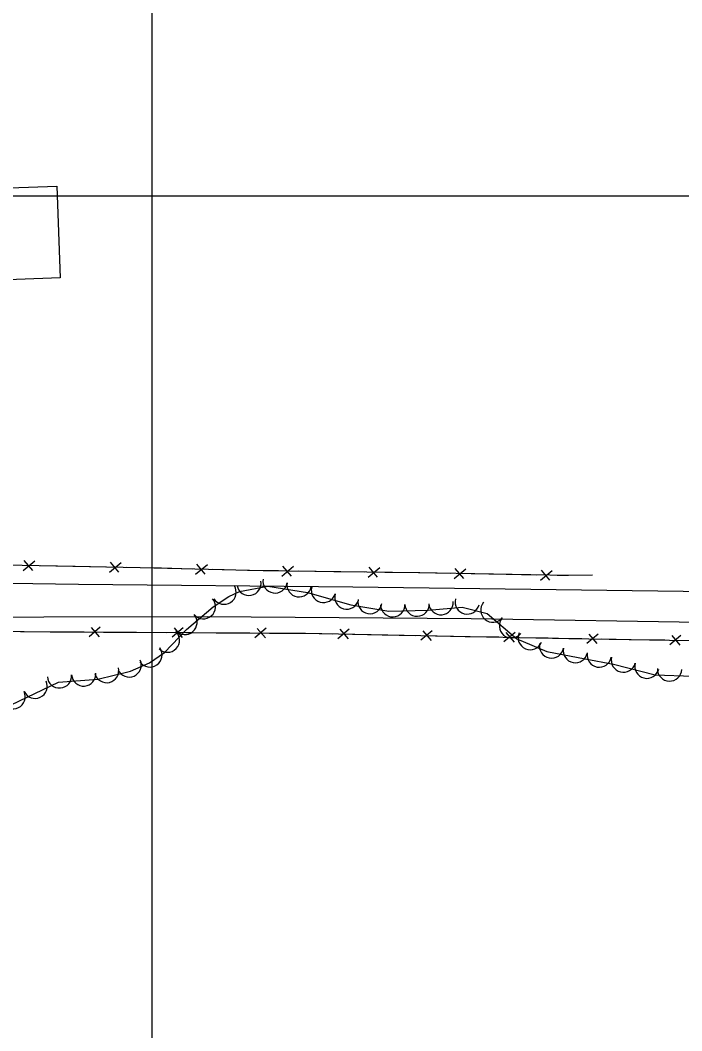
# Model space of a CAD drawing. Extents: x 353423 to 364002, y 127000 to 201942.
# Drawn here: x 362956.7 to 363174, y 134725.6 to 135057.6 of the extents above; entities that cross this region are included whole.
import ezdxf

# ---------------------------------------------------------------- set-up
doc = ezdxf.new("R2010")
doc.units = 0
for name, color, linetype in [('E_DTM_SlopeBottom', 7, 'Continuous'), ('E_FEN_Generic', 7, 'Continuous'), ('E_LAND_TreeLine', 7, 'Continuous'), ('E_MISCPROP', 7, 'Continuous'), ('E_WTR_FlowLine', 7, 'Continuous')]:
    doc.layers.add(name, color=color, linetype=linetype)

msp = doc.modelspace()

# ---------------------------------------------------------------- linework, layer by layer
at = {"layer": 'E_DTM_SlopeBottom'}
for p, q in [((362957.68, 134876.83), (362961.52, 134880.05)), ((362957.91, 134880.12), (362960.69, 134876.84)), ((362985.99, 134876.28), (362989.83, 134879.49)), ((362986.23, 134879.56), (362989.01, 134876.29)), ((363014.29, 134875.64), (363018.15, 134878.84)), ((363014.54, 134878.92), (363017.31, 134875.63)), ((363042.62, 134875.02), (363046.44, 134878.26)), ((363042.84, 134878.31), (363045.64, 134875.04)), ((363070.93, 134874.63), (363074.76, 134877.87)), ((363071.15, 134877.92), (363073.95, 134874.66)), ((363099.24, 134874.19), (363103.08, 134877.41)), ((363099.47, 134877.48), (363102.26, 134874.2)), ((363127.55, 134873.67), (363131.39, 134876.89)), ((363127.79, 134876.96), (363130.57, 134873.68)), ((362982.95, 134858.22), (362979.29, 134855.07)), ((362982.76, 134855.05), (362980.05, 134858.17)), ((363010.2, 134858.06), (363006.54, 134854.91)), ((363010.01, 134854.89), (363007.3, 134858.01)), ((363037.45, 134857.89), (363033.79, 134854.75)), ((363037.26, 134854.73), (363034.54, 134857.85)), ((363064.72, 134857.54), (363061.02, 134854.45)), ((363064.49, 134854.38), (363061.81, 134857.53)), ((363091.96, 134857.02), (363088.26, 134853.92)), ((363091.73, 134853.86), (363089.06, 134857.01)), ((363119.21, 134856.49), (363115.51, 134853.4)), ((363118.98, 134853.33), (363116.3, 134856.48)), ((363146.45, 134855.99), (363142.76, 134852.89)), ((363146.23, 134852.83), (363143.54, 134855.98)), ((363173.69, 134855.53), (363170, 134852.42)), ((363173.47, 134852.36), (363170.79, 134855.51))]:
    msp.add_line(p, q, dxfattribs=at)
for points in [[(362889.79, 134879.46), (362907.4, 134879.58), (362996.05, 134877.85), (363036.49, 134876.87), (363087.51, 134876.17), (363136.81, 134875.27), (363144.6, 134875.44)], [(362963.22, 134878.49), (362974.73, 134878.26)], [(362974.73, 134878.26), (362984.85, 134878.07)], [(362991.53, 134877.93), (362996.05, 134877.85), (363003.04, 134877.68)], [(363003.04, 134877.68), (363013.16, 134877.43)], [(363019.84, 134877.27), (363031.35, 134876.99)], [(363031.35, 134876.99), (363036.49, 134876.87), (363041.47, 134876.8)], [(363048.15, 134876.71), (363059.66, 134876.55)], [(363059.66, 134876.55), (363069.78, 134876.41)], [(363076.47, 134876.32), (363087.51, 134876.17), (363087.97, 134876.16)], [(363087.97, 134876.16), (363098.09, 134875.98)], [(363104.78, 134875.85), (363116.29, 134875.64)], [(363116.29, 134875.64), (363126.41, 134875.46)], [(363133.09, 134875.33), (363136.81, 134875.27), (363144.6, 134875.44)], [(363320.75, 134850.62), (363269.17, 134852.21), (363136.89, 134854.45), (363050.42, 134856.12), (362939.31, 134856.78)], [(362966.56, 134856.62), (362956.82, 134856.68)], [(362977.64, 134856.55), (362966.56, 134856.62)], [(362993.81, 134856.46), (362984.07, 134856.51)], [(363004.88, 134856.39), (362993.81, 134856.46)], [(363021.06, 134856.29), (363011.32, 134856.35)], [(363032.13, 134856.23), (363021.06, 134856.29)], [(363048.31, 134856.13), (363038.57, 134856.19)], [(363059.38, 134855.95), (363050.42, 134856.12), (363048.31, 134856.13)], [(363075.55, 134855.63), (363065.82, 134855.82)], [(363086.62, 134855.42), (363075.55, 134855.63)], [(363102.8, 134855.11), (363093.06, 134855.3)], [(363113.87, 134854.9), (363102.8, 134855.11)], [(363130.04, 134854.58), (363120.31, 134854.77)], [(363141.11, 134854.38), (363136.89, 134854.45), (363130.04, 134854.58)], [(363157.29, 134854.11), (363147.55, 134854.27)], [(363168.36, 134853.92), (363157.29, 134854.11)]]:
    msp.add_lwpolyline(points, dxfattribs=at)
at = {"layer": 'E_FEN_Generic'}
msp.add_lwpolyline([(362953.66, 134832.75), (362969.24, 134840.13), (362982.22, 134841.12), (362992.93, 134843.76), (362999.17, 134846.52), (363004.02, 134849.9), (363011.34, 134857.51), (363020.04, 134864.96), (363025.22, 134868.28), (363028.7, 134869.92), (363038.02, 134871.68), (363051.08, 134869.61), (363065.32, 134865.58), (363077.75, 134863.48), (363090.7, 134863.82), (363101.83, 134864.79), (363110.03, 134862.68), (363119.8, 134854.45), (363129.62, 134850.23), (363142.24, 134847.79), (363151.5, 134846.08), (363165.24, 134842.57), (363177.57, 134842.13)], dxfattribs=at)
for centre, start, end in [((363040.38, 134873.42), 171.0091, 350.9938), ((363023.61, 134869.73), 212.5968, 32.5814), ((363031.81, 134872.63), 190.6996, 10.6843), ((363048.27, 134872.17), 171.0091, 350.9938), ((363056.27, 134870.31), 164.1995, 344.1841), ((363016.85, 134864.98), 220.61, 40.5947), ((363063.96, 134868.14), 164.1995, 344.1841), ((363071.56, 134866.65), 170.4318, 350.4164), ((363103.5, 134866.52), 165.6172, 345.6019), ((363079.05, 134865.61), 181.4853, 1.47), ((363087.03, 134865.81), 181.4853, 1.47), ((363094.87, 134866.28), 185.0121, 4.9968), ((363111.92, 134863.83), 139.8651, 319.8497), ((363010.78, 134859.79), 220.61, 40.5947), ((363118.02, 134858.68), 139.8651, 319.8497), ((363005.03, 134853.96), 226.1433, 46.128), ((363124.2, 134854.83), 156.776, 336.7607), ((362999.26, 134849.13), 214.8311, 34.8158), ((363131.19, 134852.06), 169.059, 349.0436), ((363139.03, 134850.54), 169.059, 349.0436), ((362992.45, 134845.83), 203.919, 23.9037), ((363146.85, 134849.07), 169.5782, 349.5629), ((363154.8, 134847.4), 165.6431, 345.6278), ((362985.06, 134843.97), 193.8462, 13.8308), ((363162.54, 134845.41), 165.6431, 345.6278), ((363169.97, 134844.49), 177.9926, 357.9773), ((362969.57, 134842.25), 184.3449, 4.3296), ((362977.53, 134842.86), 184.3449, 4.3296), ((362961.57, 134838.81), 205.347, 25.3317), ((362954.36, 134835.4), 205.347, 25.3317)]:
    msp.add_arc(centre, 3.99, start, end, dxfattribs=at)
at = {"layer": 'E_LAND_TreeLine'}
for p, q in [((363000, 134500), (363000, 136500)), ((360000, 135000), (364000, 135000)), ((360000, 135000), (364000, 135000)), ((363000, 132500), (363000, 135000))]:
    msp.add_line(p, q, dxfattribs=at)
at = {"layer": 'E_MISCPROP'}
for points in [[(363318.84, 134868.8), (363291.23, 134868.4), (363065.89, 134871.33), (362975.85, 134872.27), (362840.27, 134874.26), (362695.66, 134874.74), (362689.12, 134876.88), (362686.97, 134878.45), (362679.99, 134886.99)], [(362679.59, 134858.53), (362686.23, 134862.79), (362688.85, 134863.76), (362691.66, 134864.26), (362695.13, 134864.49), (362697.41, 134864.43), (362698.56, 134864.37), (362910.71, 134861.47), (363018.05, 134861.78), (363104.79, 134861.05), (363186.74, 134859.81), (363289.29, 134857.78), (363321.23, 134858.22)]]:
    msp.add_lwpolyline(points, dxfattribs=at)
at = {"layer": 'E_WTR_FlowLine'}
msp.add_lwpolyline([(362932.4, 134971.62), (362931.31, 135001.76), (362968.73, 135003.1), (362969.82, 134972.97)], close=True, dxfattribs=at)

doc.saveas('drawing.dxf')
